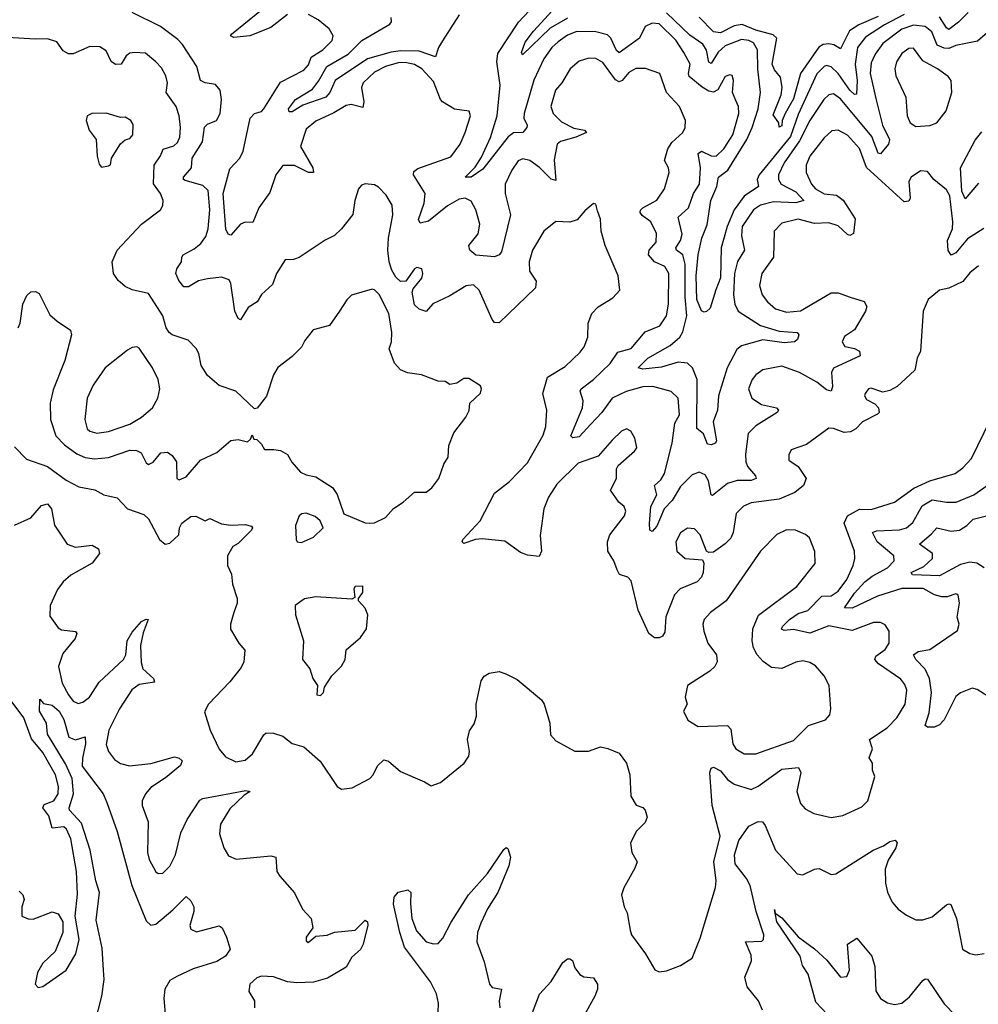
# Model space of a CAD drawing. Extents: x 1603745 to 1745082, y 385868 to 533966.
# Tile 510 of 646: x 1729507 to 1733581, y 470250 to 474434. Entities that reach past the tile are written whole.
import ezdxf

# ---------------------------------------------------------------- set-up
doc = ezdxf.new("R2010")
doc.units = 0

msp = doc.modelspace()

# ---------------------------------------------------------------- linework, layer by layer
at = {"layer": '0CON20XD'}
for points in [[(1730645, 474456.5), (1730575, 474400.7), (1730485, 474365.4), (1730417.7, 474357.7), (1730403.3, 474365), (1730407.7, 474372.3), (1730534.8, 474475.2)], [(1733715, 474461.8), (1733576.9, 474343.1), (1733485, 474324.2), (1733455, 474311.1), (1733435, 474312.4), (1733405.6, 474325.6), (1733382.8, 474382.8), (1733355.1, 474405.1), (1733305, 474411.2), (1733255, 474393.7), (1733175, 474333.1), (1733142.6, 474287.4), (1733125, 474250), (1733121.3, 474205), (1733145, 474099.5), (1733173.5, 473985), (1733203.8, 473925), (1733199.3, 473905), (1733165, 473863.3), (1733155, 473866.7), (1733127.5, 473937.5), (1732995, 474098.1), (1732965, 474118.9), (1732945, 474114), (1732924.8, 474095.2), (1732865, 474005.3), (1732820.5, 473919.5), (1732756.3, 473825), (1732732.2, 473775), (1732731.4, 473755), (1732743.1, 473735), (1732805, 473701.7), (1732838.6, 473665), (1732805.1, 473654.9), (1732710.6, 473659.4), (1732655, 473645.7), (1732625, 473626.4), (1732577.4, 473555), (1732573.7, 473515), (1732587.3, 473455), (1732556.6, 473406.6), (1732544.8, 473355.2), (1732540.8, 473265), (1732545.3, 473225), (1732560, 473195), (1732654.9, 473134.9), (1732735, 473109.8), (1732811.2, 473105), (1732817.3, 473095), (1732812.5, 473075), (1732800, 473065), (1732755, 473061.2), (1732665, 473073.3), (1732575, 473047.5), (1732555, 473032.9), (1732513.2, 472955), (1732475.9, 472835), (1732471.8, 472775), (1732453.4, 472725), (1732468.5, 472645), (1732463.8, 472635), (1732445, 472626.9), (1732430.5, 472630.5), (1732413.4, 472673.4), (1732385, 472696.7), (1732385.6, 472905.6), (1732366.4, 472955), (1732345.5, 472975), (1732305, 472979.1), (1732235, 472957.8), (1732155, 472948.2), (1732135.7, 472955), (1732176.4, 472995), (1732270.5, 473049.5), (1732312, 473085), (1732325, 473107.3), (1732342, 473175), (1732334.6, 473255), (1732334.8, 473395), (1732325, 473434.6), (1732298.5, 473455), (1732294.7, 473464.8), (1732314.8, 473495), (1732322.7, 473522.7), (1732304.6, 473595), (1732349.3, 473635), (1732369.7, 473695), (1732395.8, 473735), (1732399.4, 473805), (1732390, 473865), (1732405, 473874.6), (1732445, 473854.8), (1732466.8, 473853.2), (1732498.8, 473885), (1732537.5, 473945), (1732562.8, 474035), (1732561.8, 474065), (1732550.4, 474090.4), (1732535.5, 474124.5), (1732540.6, 474175), (1732535, 474196), (1732525, 474200), (1732505, 474192), (1732474.1, 474135.9), (1732455, 474126.2), (1732435, 474130), (1732406.7, 474146.7), (1732352.6, 474192.6), (1732349, 474205), (1732355.8, 474245), (1732329.4, 474295), (1732295, 474346.7), (1732225, 474416), (1732195, 474419), (1732165.5, 474405), (1732141.1, 474355), (1732055, 474292.7), (1732043.3, 474303.3), (1732019.7, 474355), (1732005, 474368.8), (1731955, 474382.1), (1731875, 474383.1), (1731835, 474368.7), (1731795, 474340), (1731768.9, 474315), (1731735, 474267.1), (1731692.5, 474177.5), (1731651.1, 474035), (1731650, 474015), (1731663.5, 473985), (1731661.5, 473975), (1731645.3, 473954.7), (1731605, 473952.8), (1731583.3, 473936.7), (1731475, 473798), (1731426, 473765), (1731400.8, 473765), (1731442.6, 473807.4), (1731470, 473850), (1731507.4, 473932.6), (1731535.8, 474025), (1731549.2, 474155), (1731534.1, 474255), (1731539.2, 474290.8), (1731626.7, 474423.3), (1731694.1, 474495)], [(1731835, 474440), (1731761.6, 474398.4), (1731644.1, 474284.1), (1731640, 474295), (1731655, 474337.9), (1731690.3, 474385), (1731801.2, 474505)], [(1733581.5, 473388.5), (1733545, 473358.5), (1733515, 473320.7), (1733455, 473293.6), (1733415, 473284.5), (1733368, 473245), (1733346.2, 473195), (1733334.3, 473025), (1733320.5, 472995), (1733310.5, 472945), (1733235.8, 472875), (1733205, 472857.5), (1733175, 472850.6), (1733125, 472868.5), (1733114.2, 472865), (1733100, 472845), (1733097.5, 472835), (1733105, 472820), (1733141.4, 472801.4), (1733155.8, 472785), (1733159.2, 472765), (1733152.6, 472757.4), (1733088, 472725), (1733060, 472695), (1733037.3, 472682.7), (1733009.9, 472679.9), (1732965, 472696.9), (1732945, 472697.5), (1732851.2, 472628.8), (1732785, 472606), (1732775.8, 472585), (1732775, 472562.5), (1732815, 472535.8), (1732848.7, 472485), (1732837.1, 472455), (1732800.9, 472425), (1732735, 472395.8), (1732615, 472381.2), (1732582.6, 472367.4), (1732552.1, 472335), (1732538.9, 472255), (1732528.8, 472231.2), (1732505, 472206), (1732455, 472171.5), (1732435, 472169.2), (1732425.5, 472175.5), (1732399.3, 472245), (1732375, 472270.9), (1732345, 472272.9), (1732315, 472253.3), (1732295.3, 472214.7), (1732300, 472175), (1732335, 472143.8), (1732409.1, 472139.1), (1732414.4, 472124.4), (1732412, 472085), (1732403.9, 472065), (1732385.5, 472045), (1732314.3, 472015.7), (1732289.4, 471990.6), (1732253.4, 471896.6), (1732248.3, 471831.7), (1732238, 471815), (1732225, 471807.1), (1732205, 471807.1), (1732180.8, 471825), (1732135.5, 471925), (1732105, 472048.8), (1732091.2, 472065), (1732056.4, 472076.4), (1732046.3, 472096.3), (1732032.2, 472135), (1732006.9, 472175), (1732004.6, 472215), (1732015, 472244.3), (1732077.3, 472325), (1732082.5, 472345), (1732075.5, 472365.5), (1732053.2, 472383.2), (1732017.9, 472435), (1732042.7, 472485), (1732043.8, 472525), (1732050, 472540), (1732119.7, 472600.3), (1732129.2, 472615), (1732121.4, 472655), (1732103.8, 472685), (1732085.9, 472695.9), (1732065, 472685.8), (1732025, 472647.8), (1731965, 472579.4), (1731880.6, 472549.4), (1731789.8, 472460.2), (1731754.5, 472405), (1731734.5, 472355), (1731718.3, 472241.7), (1731723.8, 472175), (1731715, 472152.5), (1731665, 472158.8), (1731635, 472169.2), (1731568.2, 472218.2), (1731472.2, 472227.8), (1731443.8, 472225), (1731395, 472208.8), (1731386.7, 472215), (1731390, 472225), (1731464.2, 472305), (1731525, 472421.9), (1731588.6, 472471.4), (1731665, 472550.6), (1731731.8, 472668.2), (1731743.4, 472705), (1731747.1, 472775), (1731729.6, 472845), (1731750.4, 472915), (1731825, 472959.5), (1731888.8, 473021.2), (1731906, 473044), (1731921.8, 473085), (1731922.1, 473145), (1731937.8, 473185), (1731965, 473213.3), (1732027.9, 473252.1), (1732056.7, 473285), (1732050.6, 473345), (1731994.4, 473475), (1731978.1, 473535), (1731975.6, 473585.6), (1731962.3, 473622.3), (1731955, 473650), (1731945, 473652.5), (1731907.9, 473622.1), (1731876.4, 473583.6), (1731845, 473573.1), (1731785, 473576), (1731734.7, 473535.3), (1731685.6, 473455), (1731672.1, 473405), (1731673.8, 473365), (1731702.2, 473322.2), (1731699.1, 473295), (1731545, 473145.8), (1731525, 473147.5), (1731515, 473160), (1731459.6, 473285), (1731435, 473307.1), (1731405, 473303.6), (1731335, 473260.4), (1731263.3, 473226.7), (1731235, 473193.8), (1731205, 473203.3), (1731185, 473222.5), (1731174.2, 473275.8), (1731179.5, 473290.5), (1731216.2, 473335), (1731220.5, 473355), (1731215.6, 473375), (1731195, 473381.1), (1731185, 473375.6), (1731147.9, 473322.1), (1731125, 473321.1), (1731105, 473340), (1731089, 473369), (1731077, 473405), (1731071.5, 473455), (1731074.3, 473505.7), (1731092.9, 473605), (1731089.5, 473645), (1731065, 473688), (1731031.7, 473721.7), (1731015, 473732), (1730975, 473735.8), (1730959.5, 473730.5), (1730946.2, 473715), (1730930.8, 473665), (1730923.3, 473606.7), (1730874.6, 473545.4), (1730845, 473517.1), (1730805, 473497.1), (1730695, 473422.9), (1730670, 473415), (1730635, 473413.8), (1730597.8, 473355), (1730581.3, 473308.7), (1730535, 473265.6), (1730516.9, 473235), (1730478.7, 473211.3), (1730445, 473158.8), (1730435, 473163.8), (1730420.8, 473195), (1730405, 473312.5), (1730398, 473328), (1730365, 473339.6), (1730305, 473333.1), (1730266.5, 473323.5), (1730225, 473298.5), (1730205, 473298.9), (1730183.2, 473325), (1730170, 473355), (1730174.4, 473375), (1730194.3, 473405), (1730195.6, 473424.4), (1730201.9, 473435), (1730249.2, 473460.8), (1730276.6, 473483.4), (1730297.6, 473512.4), (1730308.7, 473545), (1730315.2, 473625.2), (1730308.2, 473708.2), (1730285, 473728.6), (1730210.7, 473750.7), (1730203.1, 473755), (1730202.7, 473765), (1730237.9, 473805), (1730239.7, 473845), (1730283.3, 473915), (1730292.6, 473977.4), (1730305, 473989.5), (1730344, 474005), (1730359.5, 474035), (1730364.5, 474094.5), (1730358.6, 474135), (1730338.6, 474158.6), (1730295, 474165.6), (1730275.8, 474175), (1730260.4, 474235), (1730198.9, 474328.9), (1730179.8, 474349.8), (1730105, 474405.2), (1729985, 474464.4)], [(1733036.2, 473255), (1733096.2, 473236.2), (1733106.7, 473215), (1733101.8, 473195), (1733055, 473115.7), (1733011.7, 473088.3), (1733001.4, 473065), (1733014, 473045), (1733055, 473037.1), (1733075, 473025.6), (1733079.2, 473005), (1732965, 472952.9), (1732957.1, 472935), (1732960.4, 472875), (1732955, 472856), (1732935, 472861.1), (1732895, 472893.2), (1732820.8, 472935), (1732745, 472961.5), (1732665, 472945.6), (1732635, 472924.4), (1732619.1, 472905), (1732604.4, 472865), (1732617.5, 472825), (1732659.3, 472799.3), (1732723.3, 472785), (1732732, 472775), (1732726, 472765), (1732635, 472708.2), (1732603.3, 472675), (1732591.7, 472588.3), (1732592.8, 472555), (1732599.4, 472535), (1732634.4, 472495), (1732636.2, 472483.8), (1732614.7, 472475.3), (1732555.8, 472475.8), (1732515, 472462.9), (1732451.7, 472411.7), (1732444.7, 472414.7), (1732434.6, 472475), (1732419.9, 472499.9), (1732395, 472511.2), (1732365, 472499.6), (1732315, 472450.3), (1732279, 472391), (1732245.3, 472355), (1732215, 472281.9), (1732195, 472258.8), (1732184.4, 472265), (1732183.4, 472293.4), (1732189.7, 472365), (1732214.1, 472415), (1732204.6, 472455), (1732231, 472479), (1732247.4, 472505), (1732279, 472635), (1732290.9, 472719.1), (1732310.8, 472755), (1732305, 472826.2), (1732275, 472854.4), (1732197.5, 472875), (1732155, 472873.5), (1732084, 472854), (1732024.7, 472825), (1731981.4, 472765), (1731934.3, 472715), (1731885, 472661.3), (1731857.1, 472657.1), (1731848.6, 472665), (1731898.6, 472785), (1731901.3, 472815), (1731888.2, 472855), (1731893.3, 472865), (1731945, 472904.7), (1732016.4, 472973.6), (1732048.8, 473021.2), (1732105, 473037.3), (1732165, 473108), (1732227.2, 473132.8), (1732255.3, 473175), (1732263.6, 473225), (1732265.8, 473355), (1732249.1, 473385), (1732205, 473404.7), (1732179.4, 473435), (1732182, 473455), (1732212, 473488), (1732213.1, 473525), (1732188.8, 473575), (1732151.7, 473601.7), (1732143.2, 473615), (1732144.6, 473625), (1732155, 473633.8), (1732215, 473667.5), (1732246.5, 473715), (1732267.1, 473785), (1732264.4, 473805), (1732247.5, 473835), (1732260.8, 473885), (1732278.3, 473911.7), (1732325.5, 473955), (1732335.4, 473975), (1732336.2, 474005), (1732310.6, 474065), (1732256.2, 474125), (1732226.9, 474205), (1732166.5, 474226.5), (1732125, 474226.9), (1732095, 474210), (1732066.8, 474175), (1732055, 474169.3), (1732038.7, 474178.7), (1731985, 474251.6), (1731955, 474268.7), (1731925, 474270.8), (1731885, 474257.3), (1731846.2, 474225), (1731810.8, 474165), (1731783.9, 474135), (1731764.7, 474065), (1731773.4, 474035), (1731809.2, 473999.2), (1731862.3, 473972.3), (1731906.7, 473965), (1731915.7, 473955), (1731870.8, 473935), (1731805, 473916.6), (1731790.5, 473905), (1731778.3, 473838.3), (1731785, 473750.8), (1731765, 473755.9), (1731715.4, 473805.4), (1731675.5, 473835), (1731645, 473843.2), (1731625, 473834.5), (1731597.9, 473795), (1731570.7, 473735), (1731570, 473695), (1731592.7, 473605), (1731555, 473447.5), (1731545, 473434.3), (1731524.5, 473425.5), (1731445, 473433.9), (1731419.3, 473455), (1731415.5, 473475), (1731455.5, 473524.5), (1731462.9, 473565), (1731445.6, 473625.6), (1731425, 473662.1), (1731400, 473675), (1731375, 473671.8), (1731325, 473643.3), (1731245, 473577.7), (1731208.6, 473568.6), (1731202.1, 473585), (1731225.2, 473654.8), (1731230, 473695), (1731180.8, 473775), (1731181.9, 473788.1), (1731199.2, 473800.8), (1731338.9, 473851.1), (1731378.9, 473905), (1731399.4, 473955), (1731422.5, 474025), (1731417.5, 474045), (1731355, 474052.9), (1731304.1, 474084.1), (1731294.7, 474095), (1731265, 474171.2), (1731216.4, 474225), (1731185, 474243.6), (1731145, 474252.2), (1731115, 474250.5), (1731060.9, 474235), (1731015, 474211.4), (1730966.1, 474165), (1730960, 474145), (1730969.2, 474085), (1730965, 474060), (1730915, 474073.6), (1730895, 474069.7), (1730842.5, 474037.5), (1730765, 474002.9), (1730725, 473968.2), (1730701.1, 473895), (1730752.7, 473805), (1730755.4, 473784.6), (1730735, 473784.7), (1730675, 473814.3), (1730625, 473814.1), (1730595.7, 473775), (1730570.4, 473699.6), (1730522.9, 473635), (1730498.3, 473571.7), (1730465, 473573.1), (1730445, 473564.3), (1730405, 473518.9), (1730392.8, 473522.8), (1730383.4, 473543.4), (1730371.2, 473695), (1730400, 473800), (1730442.7, 473845), (1730457.2, 473875), (1730487.2, 474015), (1730505, 474034.6), (1730535, 474044.1), (1730545, 474054.7), (1730615, 474168.5), (1730715, 474218.8), (1730735, 474242.2), (1730745.9, 474275), (1730794.6, 474305), (1730834.5, 474345), (1730839.6, 474365), (1730822.7, 474395), (1730775, 474433.3), (1730735, 474455.9)], [(1731374.2, 474455), (1731304.1, 474344.1), (1731286.4, 474315), (1731274.5, 474275.5), (1731205, 474300.7), (1731125, 474301.9), (1731085, 474296), (1730985, 474266.9), (1730847.8, 474175), (1730825, 474124.4), (1730807.8, 474105), (1730709.9, 474070.1), (1730665, 474042.2), (1730652, 474042), (1730650, 474055), (1730679.4, 474095), (1730751, 474139), (1730777.5, 474172.5), (1730812.2, 474235), (1730902.4, 474287.6), (1730960.9, 474345), (1731080.3, 474415), (1731086.6, 474425), (1731085, 474442.5)], [(1733265, 474456.4), (1733182.1, 474412.1), (1733100.7, 474359.3), (1733067.8, 474315), (1733057.3, 474245), (1733065.6, 474175), (1733062.4, 474117.6), (1733055, 474115.5), (1733035, 474134.8), (1732985, 474205.2), (1732955, 474234.1), (1732935, 474239.4), (1732925, 474235.3), (1732895, 474203.2), (1732815, 474031.2), (1732782.8, 473937.2), (1732649.4, 473775), (1732640.7, 473755), (1732646.2, 473725), (1732585.5, 473684.5), (1732543.5, 473626.5), (1732513.6, 473555), (1732488, 473465), (1732485, 473336.7), (1732465.7, 473285.7), (1732441.4, 473208.6), (1732426, 473194), (1732415, 473191.2), (1732405, 473196.7), (1732385, 473244.4), (1732382.2, 473345), (1732390.5, 473435), (1732405.3, 473505), (1732428.4, 473561.6), (1732443.3, 473665), (1732469.7, 473725), (1732477, 473765), (1732516.2, 473795), (1732597.5, 473925), (1732620.3, 473975), (1732644.5, 474055), (1732654.4, 474125), (1732643, 474223), (1732642.2, 474305), (1732625.3, 474335), (1732605, 474345.9), (1732575, 474349.8), (1732505, 474323.3), (1732475, 474295.6), (1732445, 474247.3), (1732435, 474254), (1732425.2, 474304.8), (1732409.6, 474329.6), (1732355, 474367.7), (1732255, 474462.7)], [(1733155, 474447.9), (1733072.4, 474412.4), (1733033.7, 474386.3), (1732995, 474309.5), (1732966.7, 474326.7), (1732945, 474331.9), (1732921.2, 474328.8), (1732903.6, 474316.4), (1732825.5, 474205), (1732795, 474097.8), (1732759.6, 474035), (1732746.7, 474005), (1732745, 473983.3), (1732735, 473977.5), (1732732.5, 473995), (1732709.3, 474029.3), (1732742.4, 474115), (1732747.2, 474145), (1732739.4, 474189.4), (1732715, 474220.6), (1732704.8, 474245), (1732724.7, 474355), (1732708.9, 474368.9), (1732635, 474389.1), (1732576.6, 474413.4), (1732542.6, 474407.4), (1732485, 474378.5), (1732455, 474382.6), (1732394.2, 474444.2)], [(1733537.1, 474465), (1733496.5, 474423.5), (1733455, 474392.7), (1733445, 474398.8), (1733415, 474446.2)], [(1730995, 472294.2), (1731015, 472296), (1731061.7, 472318.3), (1731095, 472357.1), (1731136.8, 472383.2), (1731185, 472425.8), (1731234.1, 472425.9), (1731258, 472445), (1731288, 472485), (1731310, 472545), (1731328, 472575), (1731331.4, 472625), (1731352.1, 472677.9), (1731402.5, 472745), (1731416.4, 472773.6), (1731420, 472805), (1731465, 472847.5), (1731470, 472865), (1731465, 472877.5), (1731415, 472908.8), (1731395, 472908.8), (1731365, 472890), (1731335, 472883.3), (1731315, 472896.7), (1731285, 472898), (1731215, 472924.2), (1731155, 472933.1), (1731125, 472945.6), (1731099.4, 472975), (1731076.7, 473035), (1731086.4, 473065), (1731089.1, 473105), (1731076.2, 473185), (1731035, 473265.5), (1731015, 473285.6), (1731005, 473288.1), (1730917.2, 473262.8), (1730896.7, 473243.3), (1730866, 473195), (1730823.3, 473135), (1730754.5, 473115.5), (1730718.8, 473071.2), (1730705, 473042.5), (1730665, 473002), (1730604.4, 472955.6), (1730586, 472925), (1730555.6, 472834.4), (1730516.4, 472783.6), (1730505, 472780), (1730425.5, 472855.5), (1730355, 472880), (1730305, 472921.4), (1730278.9, 472965), (1730268.9, 473015), (1730257.2, 473037.2), (1730222.7, 473072.7), (1730155, 473095.4), (1730141.8, 473105), (1730129.6, 473125), (1730115, 473176), (1730055, 473270), (1729985.5, 473285.5), (1729955, 473299.4), (1729925.6, 473325), (1729906.5, 473355), (1729900.5, 473405), (1729921.5, 473455), (1730024.7, 473565.3), (1730105, 473626.2), (1730115.6, 473644.4), (1730116.7, 473665), (1730105.5, 473695), (1730075.8, 473735.8), (1730079.1, 473815), (1730105.2, 473854.8), (1730116.3, 473883.7), (1730161.7, 473898.3), (1730178.2, 473911.8), (1730187.5, 473935), (1730190.8, 473975), (1730184.7, 474025), (1730171.6, 474065), (1730129.6, 474125), (1730134.6, 474165), (1730128.5, 474195), (1730109.2, 474229.1), (1730085, 474254.4), (1730041.7, 474291.7), (1729994.5, 474294.5), (1729975, 474291.2), (1729959.3, 474280.7), (1729938.6, 474245), (1729915, 474242.7), (1729895.9, 474255.9), (1729875, 474301.4), (1729848.3, 474318.3), (1729805, 474320.4), (1729735, 474288.9), (1729715, 474288.5), (1729691.7, 474301.7), (1729665, 474339.1), (1729625, 474353.1), (1729575, 474350.5), (1729455, 474358.5)], [(1733315, 473980.4), (1733375, 473984.2), (1733405, 473996), (1733443.9, 474046.1), (1733467.5, 474125), (1733465.7, 474175), (1733452.5, 474192.5), (1733407.8, 474225), (1733345, 474259.2), (1733305, 474312.2), (1733285, 474310.8), (1733255, 474290), (1733232.5, 474255), (1733225.9, 474225), (1733230.4, 474195), (1733273.2, 474105), (1733278.5, 474025), (1733290.6, 473995), (1733315, 473980.4)], [(1729855, 473807.5), (1729885, 473812.5), (1729892.5, 473817.5), (1729896.7, 473845), (1729935, 473906.7), (1729955, 473923.3), (1729975, 473928.8), (1729988, 473945), (1729988.8, 473988.8), (1729980, 474005), (1729955, 474020), (1729935, 474018.8), (1729875, 474036.2), (1729814.3, 474035.7), (1729793.8, 474025), (1729789.2, 474005), (1729802.5, 473965), (1729832, 473925), (1729836.4, 473853.6), (1729845, 473820), (1729855, 473807.5)], [(1733603.8, 473546.2), (1733535, 473502.9), (1733485, 473443.6), (1733465, 473432.7), (1733452.8, 473452.8), (1733450, 473495), (1733470.6, 473545), (1733472.7, 473575), (1733460.2, 473685), (1733445, 473711.2), (1733392, 473755), (1733365, 473788.8), (1733335, 473792), (1733295.8, 473764.2), (1733285, 473746.7), (1733291.5, 473675), (1733285, 473662.2), (1733265, 473659.6), (1733105.5, 473805.5), (1733075, 473886.5), (1733025, 473942.9), (1732985.6, 473964.4), (1732958.7, 473961.3), (1732925, 473931.1), (1732865, 473853.5), (1732849.4, 473815), (1732848.9, 473785), (1732872.2, 473735), (1732889.1, 473715), (1732925, 473694.4), (1732978.3, 473688.3), (1733007, 473667), (1733057.4, 473587.4), (1733050, 473525), (1733035, 473517.3), (1733025, 473520.9), (1732985, 473557.9), (1732945, 473570.8), (1732885, 473568.3), (1732815, 473586.7), (1732745, 473568.9), (1732713.6, 473535), (1732709.6, 473425), (1732660.8, 473355), (1732651.3, 473305), (1732662.5, 473265), (1732684.4, 473234.4), (1732718.1, 473205), (1732765, 473191.2), (1732825, 473196.8), (1732955, 473272.7), (1732985, 473273.8), (1733036.2, 473255)], [(1733580.7, 473739.3), (1733525, 473673.3), (1733511.2, 473705), (1733505.2, 473805), (1733567.5, 473922.5), (1733595, 473957.5)], [(1729500.8, 473125), (1729509.1, 473145), (1729521.1, 473225), (1729537.9, 473262.1), (1729555, 473277.5), (1729575, 473279.2), (1729590, 473270), (1729635, 473180), (1729667, 473153), (1729723.3, 473115), (1729727.5, 473095), (1729699.5, 472985), (1729649.4, 472860.6), (1729637.3, 472805), (1729638.5, 472735), (1729661.2, 472665), (1729697.1, 472627.1), (1729749.7, 472589.7), (1729785, 472572.9), (1729825, 472567.4), (1729885, 472572.9), (1729975, 472604.7), (1730003.4, 472603.4), (1730023.2, 472593.2), (1730045, 472551.2), (1730055, 472544.2), (1730075, 472554.2), (1730106.8, 472593.2), (1730135, 472595.6), (1730155, 472582.5), (1730173.5, 472555), (1730174.4, 472485), (1730185, 472478), (1730215, 472491.9), (1730275, 472562), (1730345.5, 472594.5), (1730405, 472646.2), (1730435, 472650), (1730475, 472640), (1730488.3, 472651.7), (1730495, 472670), (1730501.7, 472651.7), (1730515, 472650), (1730535, 472630), (1730547, 472607), (1730587, 472607), (1730615, 472603.8), (1730645, 472586.2), (1730663.2, 472553.2), (1730700.6, 472510.6), (1730725, 472499.2), (1730765, 472491.4), (1730836.2, 472446.2), (1730856.5, 472416.5), (1730884.2, 472334.2), (1730975, 472296), (1730995, 472294.2)], [(1729835, 472677.6), (1729885, 472684.7), (1729975, 472715.3), (1730025.2, 472744.8), (1730071.8, 472785), (1730094.7, 472825.3), (1730102.3, 472865), (1730095.4, 472905), (1730071.5, 472955), (1730015, 473037.5), (1730005, 473044.2), (1729985, 473041.4), (1729965, 473030), (1729871.1, 472955), (1729819, 472881), (1729794.2, 472825.8), (1729784.5, 472734.5), (1729793.5, 472695), (1729805.8, 472685), (1729835, 472677.6)], [(1732255, 470392.9), (1732315.4, 470414.6), (1732365, 470446.2), (1732398.5, 470531.5), (1732463.9, 470746.1), (1732466.2, 470775), (1732457.4, 470855), (1732483.8, 470965), (1732449.2, 471095), (1732439.3, 471235), (1732445, 471254), (1732455, 471257.8), (1732485, 471242.1), (1732515.4, 471205), (1732543.3, 471185), (1732615, 471163.4), (1732645, 471176.8), (1732745, 471249.3), (1732816.8, 471256.8), (1732825.9, 471235), (1732809.6, 471155), (1732825, 471104), (1732845, 471080.8), (1732881.1, 471061.1), (1732955.5, 471044.5), (1733005, 471051.9), (1733085, 471088.6), (1733110.8, 471115), (1733141.3, 471218.7), (1733130.5, 471245), (1733130.8, 471275), (1733117.1, 471297.1), (1733131.5, 471335), (1733118.9, 471375), (1733193.8, 471425), (1733235, 471467.7), (1733269.4, 471525), (1733276.4, 471585), (1733268.7, 471608.7), (1733251.4, 471631.4), (1733157.1, 471697.1), (1733140.7, 471715), (1733145, 471730), (1733185, 471758.2), (1733201.8, 471785), (1733202.3, 471835), (1733185, 471862.5), (1733165, 471872.5), (1733135, 471872.2), (1733045, 471838.6), (1732945, 471858.1), (1732865, 471827.8), (1732795, 471843.3), (1732755, 471838.1), (1732744.6, 471844.6), (1732749.1, 471855), (1732777.6, 471885), (1732815, 471910.9), (1732856.6, 471923.4), (1732915, 471984.7), (1732955, 471985.6), (1732985.7, 472005), (1733021.4, 472055), (1733049.1, 472115), (1733056, 472145), (1733054.1, 472175), (1733011.1, 472295), (1733024.9, 472325.1), (1733075, 472353.8), (1733125, 472352.3), (1733225, 472383.9), (1733307, 472443), (1733375, 472473.8), (1733482.2, 472505), (1733515, 472529.6), (1733551, 472569), (1733632.5, 472735)], [(1729485, 472619.2), (1729536.6, 472566.6), (1729625.7, 472535), (1729705, 472477.5), (1729758.7, 472448.7), (1729826.3, 472436.3), (1729865, 472414.4), (1729921.5, 472401.5), (1729965, 472355.5), (1730035, 472330.8), (1730055, 472313.3), (1730100.8, 472225), (1730125, 472205.8), (1730145, 472210), (1730182.9, 472245), (1730185.8, 472275), (1730195.8, 472295), (1730235, 472322.9), (1730255, 472324.3), (1730295, 472304), (1730315, 472314), (1730365, 472291.4), (1730405, 472285.6), (1730465, 472289.5), (1730492.3, 472282.3), (1730496.7, 472275), (1730492.5, 472265), (1730435, 472208.8), (1730412.5, 472195), (1730390, 472155), (1730390.8, 472115), (1730407.1, 472077.1), (1730411.4, 472035), (1730431.1, 471975), (1730430.9, 471955), (1730417.5, 471915), (1730403.3, 471865), (1730403.6, 471843.6), (1730438.6, 471785), (1730464.3, 471755), (1730460, 471705), (1730448.3, 471681.7), (1730399.5, 471620.5), (1730309.2, 471525), (1730292.7, 471492.7), (1730316.5, 471415), (1730355, 471334), (1730381.9, 471301.9), (1730425, 471280.4), (1730465, 471287.8), (1730497.1, 471315), (1730545, 471395.6), (1730555, 471403.1), (1730585, 471401.8), (1730625, 471388.9), (1730665, 471358.1), (1730715, 471344), (1730783.4, 471283.4), (1730855.9, 471175.9), (1730875, 471163.8), (1730919.5, 471170.5), (1730995, 471210), (1731009.2, 471225), (1731027, 471263), (1731055, 471288.8), (1731075, 471283.8), (1731125, 471240), (1731226.7, 471195)], [(1733642.5, 471545), (1733575, 471587.3), (1733555, 471593.8), (1733505, 471573.9), (1733485, 471557.9), (1733435, 471458.6), (1733415, 471438.1), (1733395, 471428.1), (1733365, 471428), (1733354.2, 471435), (1733371.2, 471488.8), (1733381.6, 471575), (1733373.3, 471635), (1733354.2, 471674.2), (1733315.5, 471715), (1733305.6, 471735), (1733325, 471749.6), (1733375, 471757.8), (1733491.7, 471838.3), (1733498.8, 471865), (1733490.8, 471895), (1733500.8, 471955), (1733495, 471990), (1733485, 471994), (1733448.5, 471981.5), (1733425, 471981.8), (1733395, 471990.6), (1733346.8, 472016.8), (1733255, 472016.2), (1733152.1, 471985), (1733045, 471932.9), (1733012.5, 471935), (1733055, 471996.8), (1733098.1, 472045), (1733130.2, 472069.8), (1733194.1, 472105), (1733222.8, 472135), (1733221.1, 472155), (1733150.3, 472215), (1733130.6, 472255), (1733147.4, 472262.6), (1733245, 472266.2), (1733275.9, 472274.1), (1733302.3, 472297.7), (1733342.2, 472367.8), (1733385, 472393.5), (1733445, 472383.6), (1733486.2, 472383.8), (1733561.9, 472415), (1733617.5, 472455)], [(1729485, 472286.5), (1729555, 472317.8), (1729600.5, 472369.5), (1729625, 472376.7), (1729642.1, 472355), (1729655.3, 472285.3), (1729708.8, 472205), (1729745, 472192.5), (1729815, 472201.5), (1729842.2, 472185), (1729846.7, 472165), (1729815, 472124.5), (1729725, 472073.8), (1729692.5, 472045), (1729667.4, 472012.6), (1729636.2, 471945), (1729635, 471900), (1729670.2, 471850.2), (1729685, 471841.1), (1729744.1, 471834.1), (1729750, 471825), (1729743.1, 471805), (1729689.9, 471740.1), (1729672.3, 471685), (1729687.8, 471615), (1729714.4, 471565.6), (1729735, 471538.2), (1729755, 471528.7), (1729775, 471533.5), (1729804.2, 471555.8), (1729845, 471618.8), (1729948.4, 471715), (1729958.4, 471735), (1729964, 471795), (1729985, 471831.5), (1730025, 471877.3), (1730045, 471887.1), (1730052.5, 471885), (1730031.6, 471828.4), (1730020.3, 471775), (1730022.7, 471702.7), (1730030.9, 471675), (1730075.6, 471635), (1730080.7, 471619.3), (1730015, 471609.6), (1729983.8, 471586.2), (1729931.7, 471505), (1729885.8, 471415), (1729874.7, 471354.7), (1729885, 471324.2), (1729909.9, 471289.9), (1729935, 471273.6), (1729973.5, 471263.5), (1730065, 471273.4), (1730165, 471302.1), (1730185, 471296.5), (1730196.9, 471285), (1730190, 471265), (1730127, 471213)], [(1730705, 472212.5), (1730755.5, 472234.5), (1730796.2, 472275), (1730784, 472305), (1730762.8, 472322.8), (1730725, 472337.1), (1730705.6, 472334.4), (1730695, 472325.8), (1730679.6, 472285), (1730681.4, 472225), (1730685.8, 472215.8), (1730705, 472212.5)], [(1733605, 472104.4), (1733574.8, 472124.8), (1733545, 472129), (1733505, 472118.5), (1733415, 472071), (1733301.2, 472075), (1733295.7, 472085), (1733349.4, 472110.6), (1733385.3, 472145), (1733385.6, 472165.6), (1733330, 472205), (1733381.3, 472248.7), (1733405, 472274.5), (1733465, 472260.7), (1733500, 472265), (1733531.6, 472285), (1733558.1, 472311.9), (1733615, 472325.2)], [(1732585, 471314), (1732635, 471314.6), (1732795, 471370.8), (1732859.2, 471435), (1732931.7, 471458.3), (1732950, 471480), (1732954.4, 471505), (1732946.4, 471605), (1732926, 471646), (1732888.6, 471688.6), (1732865, 471703.1), (1732835, 471709.5), (1732805, 471703.6), (1732745, 471677.6), (1732701.5, 471681.5), (1732666.2, 471706.2), (1732640.6, 471735), (1732625.7, 471765), (1732619.5, 471795), (1732623.1, 471845), (1732646.6, 471903.4), (1732810, 472025), (1732887, 472123), (1732886.1, 472173.9), (1732862.7, 472232.7), (1732846.8, 472246.8), (1732804.4, 472264.4), (1732765, 472265.5), (1732723.8, 472246.2), (1732655, 472175.8), (1732508.9, 471965), (1732443.1, 471915), (1732415.4, 471884.6), (1732410, 471865), (1732413.6, 471835), (1732431.1, 471785), (1732468, 471735), (1732471.4, 471705), (1732461.4, 471685), (1732440, 471665), (1732344.4, 471605), (1732334.3, 471555), (1732342.9, 471525), (1732328, 471495), (1732346.8, 471456.8), (1732390.5, 471430.5), (1732515, 471434.6), (1732529, 471419), (1732537.1, 471357.1), (1732550.9, 471335), (1732585, 471314)], [(1730785, 471562.5), (1730797.5, 471575), (1730803, 471597), (1730833.9, 471646.1), (1730875, 471687.5), (1730890, 471715), (1730893.9, 471756.1), (1730955, 471808.8), (1730980.6, 471845), (1730986.9, 471905), (1730975, 471934), (1730947.5, 471965), (1730947.5, 471975), (1730965, 472000), (1730965, 472026.7), (1730932.5, 472025), (1730926.7, 472015), (1730931.7, 471978.3), (1730918.8, 471971.2), (1730765, 471981.1), (1730716.8, 471973.2), (1730677.5, 471945), (1730678.8, 471905), (1730713.1, 471795), (1730708.8, 471715), (1730740, 471675), (1730752.5, 471635), (1730772.5, 471605), (1730770, 471565), (1730785, 471562.5)], [(1731226.7, 471195), (1731255, 471178.8), (1731295, 471192.5), (1731396.2, 471275), (1731415.8, 471305), (1731418.6, 471325), (1731409.4, 471375), (1731418.3, 471411.7), (1731437.9, 471442.1), (1731448.6, 471475), (1731446.7, 471525), (1731468.8, 471625), (1731481.2, 471645), (1731502.2, 471657.8), (1731545, 471664.3), (1731573.3, 471655), (1731620.6, 471630.6), (1731725, 471543.3), (1731735.8, 471525), (1731759.2, 471445), (1731762.5, 471395), (1731785, 471369.2), (1731866.4, 471326.4), (1731923.6, 471326.4), (1731975, 471343.8), (1732006.4, 471336.4), (1732055, 471316.7), (1732086.2, 471275), (1732100, 471225), (1732104.2, 471134.2), (1732126.1, 471096.1), (1732155, 471086.2), (1732165.6, 471075.6), (1732173.3, 471045), (1732165, 471022.5), (1732126.2, 470985), (1732103.3, 470935), (1732108, 470895), (1732130.8, 470855), (1732121.5, 470828.5), (1732074.2, 470745), (1732064.3, 470715.7), (1732075.7, 470665), (1732088.2, 470638.2), (1732100.8, 470565), (1732107.5, 470545), (1732165.7, 470465), (1732206.1, 470396.1), (1732225, 470388.8), (1732255, 470392.9)], [(1729505, 470731.4), (1729520.6, 470715), (1729526.5, 470695), (1729516.7, 470665), (1729516.7, 470625), (1729543.2, 470613.2), (1729565, 470611.9), (1729645, 470642.9), (1729671.2, 470635), (1729691.2, 470601.2), (1729690.8, 470555), (1729657.8, 470475), (1729605.4, 470424.6), (1729582.2, 470385), (1729572.9, 470335), (1729585, 470321.4), (1729605, 470325.6), (1729705, 470395.8), (1729746, 470464), (1729759.3, 470525), (1729743.3, 470625), (1729752.5, 470717.5), (1729748.9, 470815), (1729725, 470953.1), (1729706.7, 470995), (1729695, 471003.8), (1729645, 470998.2), (1729630.8, 471050.8), (1729606.2, 471085), (1729611.1, 471098.9), (1729652.2, 471115), (1729670.8, 471145), (1729672, 471175), (1729659.6, 471225), (1729605, 471319.7), (1729557.7, 471377.7), (1729525, 471466.9), (1729466.2, 471545)], [(1729815, 470124.4), (1729856.7, 470285), (1729866.1, 470355), (1729863.2, 470395), (1729858.1, 470488.1), (1729832.8, 470607.2), (1729845.9, 470725), (1729830.1, 470775), (1729807, 470905), (1729769.9, 471019.9), (1729719.5, 471075), (1729717.6, 471085), (1729735.9, 471145), (1729729.8, 471209.8), (1729701.2, 471271.2), (1729625, 471397.5), (1729621.2, 471445), (1729591.5, 471495), (1729593.3, 471546.7), (1729608.8, 471528.8), (1729645, 471521.8), (1729675, 471495.4), (1729695, 471460), (1729716, 471385), (1729745, 471374.2), (1729785, 471386.2), (1729787.1, 471357.1), (1729774.2, 471295.8), (1729772.4, 471262.4), (1729861.9, 471145), (1729877.1, 471107.1), (1729921.2, 470985), (1729984.4, 470755), (1730045, 470604.4), (1730065, 470586.5), (1730085, 470590.8), (1730158.6, 470651.4), (1730215, 470707.5), (1730235, 470690), (1730247.8, 470665), (1730247.8, 470645), (1730230.8, 470585), (1730235, 470570), (1730258.3, 470558.3), (1730355, 470584), (1730368, 470575), (1730385.8, 470535), (1730401.2, 470485), (1730381.4, 470455), (1730345, 470432.7), (1730245, 470400.8), (1730175, 470368.3), (1730145, 470351.6), (1730123.5, 470315), (1730119.7, 470275), (1730127.3, 470192.7)], [(1730127, 471213), (1730065, 471170.8), (1730042.1, 471145), (1730027.9, 471115), (1730027.9, 471095), (1730052.5, 471025), (1730050.4, 470895), (1730057.3, 470865), (1730085, 470812.5), (1730095, 470805.7), (1730115, 470807.1), (1730145, 470837.5), (1730169.1, 470885), (1730191.5, 470978.5), (1730218.9, 471035), (1730272.7, 471117.3), (1730285.4, 471124.6), (1730468.3, 471158.3), (1730486.7, 471155), (1730461.2, 471138.8), (1730399.6, 471080.4), (1730360.6, 471015), (1730356, 470975), (1730374.7, 470914.7), (1730395, 470880.8), (1730426.9, 470866.9), (1730575, 470880.6), (1730595, 470875.8), (1730600, 470815), (1730613.3, 470795), (1730675, 470724), (1730708.8, 470655), (1730746.2, 470615), (1730752.5, 470575), (1730723.8, 470535), (1730725, 470520), (1730733, 470513), (1730765, 470540), (1730813.9, 470543.9), (1730845, 470557.1), (1730932.5, 470565), (1730975, 470607.5), (1730985, 470600), (1730986.1, 470586.1), (1730966.4, 470505), (1730955, 470482.5), (1730919.1, 470450.9), (1730895, 470408.1), (1730815, 470360.8), (1730755, 470344.7), (1730685, 470341.7), (1730645, 470345.8), (1730585, 470367.5), (1730535, 470369.4), (1730515, 470362.9), (1730485.8, 470335), (1730481.4, 470305), (1730504.4, 470264.4), (1730504.5, 470235)], [(1732663.8, 470225), (1732646, 470265), (1732597.8, 470325), (1732587.8, 470365), (1732617.3, 470435), (1732615, 470458.8), (1732590.8, 470515), (1732661.3, 470518.7), (1732667.8, 470525), (1732669.7, 470545), (1732636, 470645), (1732611.7, 470755), (1732596, 470785), (1732547.7, 470847.7), (1732544, 470885), (1732563.3, 470946.6), (1732605, 471007.1), (1732645, 471027.5), (1732663.3, 471025), (1732675, 471010), (1732719.1, 470905), (1732811.2, 470805), (1732835, 470800.8), (1732885, 470824.4), (1732905, 470826.9), (1732955, 470801.4), (1732975, 470804.2), (1733134.3, 470905.7), (1733177.2, 470922.8), (1733205, 470942.5), (1733227.5, 470947.5), (1733235.6, 470935.6), (1733230.5, 470915), (1733197.4, 470862.6), (1733185.4, 470824.6), (1733185.5, 470765.5), (1733195, 470726.7), (1733215, 470683.8), (1733240, 470655), (1733275, 470629.2), (1733315, 470608.6), (1733345, 470608.5), (1733385, 470621.8), (1733445, 470672.2), (1733455, 470677.5), (1733464.4, 470674.4), (1733488.2, 470615), (1733514, 470485), (1733545, 470466.2), (1733570.5, 470460.5), (1733605, 470466)], [(1731283.4, 470175), (1731286.9, 470255), (1731278.2, 470295), (1731252.5, 470345), (1731142.4, 470492.4), (1731122.5, 470555), (1731096, 470675), (1731098.8, 470705), (1731115, 470726), (1731156.7, 470736.7), (1731168.8, 470725), (1731167.3, 470677.3), (1731172.9, 470615), (1731192.7, 470562.7), (1731235, 470515.5), (1731265, 470507.1), (1731285, 470508.9), (1731305, 470531.4), (1731340.3, 470599.7), (1731414.4, 470715.6), (1731495, 470805.6), (1731565, 470908), (1731575, 470916.7), (1731582, 470912), (1731593.3, 470875), (1731585, 470838.8), (1731538.8, 470725), (1731494.8, 470655.2), (1731466.2, 470595), (1731453.2, 470555), (1731450.3, 470515), (1731480.4, 470430.4), (1731503.6, 470335), (1731515, 470322.2), (1731554.3, 470314.3), (1731544.2, 470265), (1731546.9, 470235)], [(1732938.7, 470208.7), (1732889.8, 470259.8), (1732857.7, 470377.7), (1732833.1, 470415), (1732824.2, 470455), (1732725, 470600), (1732717.8, 470637.6), (1732715, 470652.5), (1732717.8, 470637.6), (1732745, 470617.3), (1732815, 470536.9), (1732885, 470485.3), (1732937, 470437), (1732995, 470365.7), (1733021.3, 470368.7), (1733033.3, 470395), (1733024.3, 470505), (1733065, 470531.2), (1733127.9, 470455), (1733140.5, 470410.5), (1733145, 470306.7), (1733165, 470274.2), (1733195, 470255.8), (1733225, 470249.2), (1733255, 470254.3), (1733288.1, 470281.9), (1733345, 470351.4), (1733355, 470358.9), (1733365, 470357.5), (1733435, 470252.2), (1733481.4, 470205)], [(1731675, 470185.7), (1731716.2, 470293.8), (1731765, 470346.7), (1731815, 470428), (1731835, 470443.8), (1731845, 470443.3), (1731855.7, 470435.7), (1731865.5, 470405.5), (1731887.4, 470377.4), (1731905, 470367.1), (1731945, 470362), (1731962.9, 470335), (1731962.5, 470315), (1731951.2, 470285), (1731907.1, 470205)]]:
    msp.add_lwpolyline(points, dxfattribs=at)

doc.saveas('drawing.dxf')
